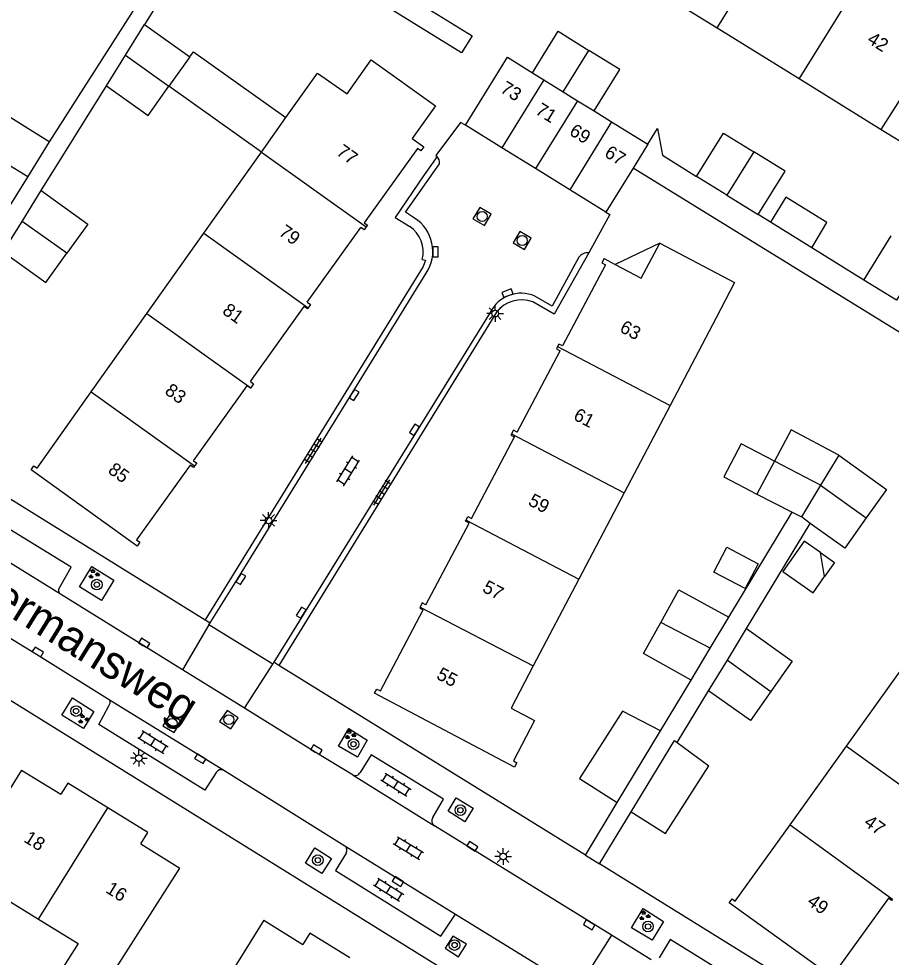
# Model space of a CAD drawing. Extents: x 128999 to 131010, y 395498 to 399007.
# Drawn here: x 130416.3 to 130481.9, y 398318.3 to 398388.9 of the extents above; entities that cross this region are included whole.
import ezdxf

# ---------------------------------------------------------------- set-up
doc = ezdxf.new("R2010")
doc.units = 0
for name, color, linetype in [('gg-afsc-erfafscheiding', 7, 'Continuous'), ('gg-anno-huisnummerreeks BGT', 7, 'Continuous'), ('gg-anno-openbare ruimte label', 7, 'Continuous'), ('gg-bbg-bijgebouw', 7, 'Continuous'), ('gg-bbg-gedigitaliseerde bebouwing', 7, 'Continuous'), ('gg-bbg-gedigitaliseerde bijgebouw', 7, 'Continuous'), ('gg-bbg-hoofdgebouw', 7, 'Continuous'), ('gg-bbg-luifel en loopbrug', 7, 'Continuous'), ('gg-bbg-tussenscheiding', 7, 'Continuous'), ('gg-knt-verharding', 7, 'Continuous'), ('gg-knt-verharding nz', 7, 'Continuous'), ('gt-grn-weggrens', 7, 'Continuous'), ('gt-symb-boom', 7, 'Continuous'), ('gt-symb-groenvak', 7, 'Continuous'), ('gt-symb-klinker verharding', 7, 'Continuous'), ('gt-symb-kolk', 7, 'Continuous'), ('gt-symb-lichtmast', 7, 'Continuous'), ('gt-symb-rioolschacht', 7, 'Continuous'), ('gt-symb-tegel verharding', 7, 'Continuous')]:
    doc.layers.add(name, color=color, linetype=linetype)

# ---------------------------------------------------------------- blocks, each defined once
blk = doc.blocks.new('gt0-KOLK')
at = {"layer": 'gt-symb-kolk'}
blk.add_lwpolyline([(0, 0), (0.375, 0), (0.375, 0.4), (-0.375, 0.4), (-0.375, 0), (0, 0)], dxfattribs=at)
blk = doc.blocks.new('gt0-RS')
at = {"layer": 'gt-symb-rioolschacht'}
blk.add_lwpolyline([(-0.5, -0.5), (0.5, -0.5), (0.5, 0.5), (-0.5, 0.5)], close=True, dxfattribs=at)
blk.add_circle((0, 0), 0.375, dxfattribs=at)
blk = doc.blocks.new('gt0-LMAST')
at = {"layer": 'gt-symb-lichtmast'}
for p, q in [((-0.182, 0.173), (-0.447, 0.438)), ((-0.005, 0.246), (-0.005, 0.621)), ((0.172, 0.173), (0.437, 0.438)), ((-0.255, -0.004), (-0.63, -0.004)), ((-0.182, -0.181), (-0.447, -0.446)), ((-0.005, -0.254), (-0.005, -0.629)), ((0.437, -0.446), (0.172, -0.181)), ((0.245, -0.004), (0.62, -0.004))]:
    blk.add_line(p, q, dxfattribs=at)
blk.add_circle((-0.005, -0.004), 0.25, dxfattribs=at)
blk = doc.blocks.new('gt0-GRVAK')
at = {"layer": 'gt-symb-groenvak'}
for p, q in [((-0.11, 0.189), (-0.228, 0.24)), ((-0.182, 0.153), (0.088, 0.153)), ((-0.091, 0.211), (-0.156, 0.322)), ((-0.047, 0.214), (-0.047, 0.393)), ((-0.004, 0.211), (0.061, 0.322)), ((0.015, 0.189), (0.133, 0.24)), ((0.262, -0.052), (0.197, 0.059)), ((0.305, -0.049), (0.305, 0.13)), ((0.349, -0.052), (0.414, 0.059)), ((-0.245, -0.228), (-0.363, -0.177)), ((-0.318, -0.264), (-0.047, -0.264)), ((-0.226, -0.206), (-0.291, -0.095)), ((-0.183, -0.203), (-0.183, -0.024)), ((-0.139, -0.206), (-0.074, -0.095)), ((-0.12, -0.228), (-0.002, -0.177)), ((0.243, -0.074), (0.125, -0.023)), ((0.17, -0.11), (0.441, -0.11)), ((0.368, -0.074), (0.486, -0.023))]:
    blk.add_line(p, q, dxfattribs=at)
blk = doc.blocks.new('gt0-BOOM')
at = {"layer": 'gt-symb-boom'}
for radius in [0.4, 0.2]:
    blk.add_circle((0, 0), radius, dxfattribs=at)
blk = doc.blocks.new('gt0-TEG1')
at = {"layer": 'gt-symb-tegel verharding'}
for p, q in [((-1.125, 0), (1.125, 0)), ((-0.9, -0.25), (-0.9, 0.25)), ((-0.45, -0.25), (-0.45, 0.25)), ((0, -0.25), (0, 0.25)), ((0.45, -0.25), (0.45, 0.25)), ((0.9, -0.25), (0.9, 0.25))]:
    blk.add_line(p, q, dxfattribs=at)
blk = doc.blocks.new('gt0-KL1')
at = {"layer": 'gt-symb-klinker verharding'}
for p, q in [((-1.15, 0.3), (1.15, 0.3)), ((-1, -0.3), (-1, 0.3)), ((-0.5, 0.3), (-0.5, 0.45)), ((0, -0.3), (0, 0.3)), ((0.5, 0.3), (0.5, 0.45)), ((1, -0.3), (1, 0.3)), ((-1.15, -0.3), (1.15, -0.3)), ((-0.5, -0.45), (-0.5, -0.3)), ((0.5, -0.45), (0.5, -0.3))]:
    blk.add_line(p, q, dxfattribs=at)

msp = doc.modelspace()

# ---------------------------------------------------------------- linework, layer by layer
at = {"layer": 'gg-afsc-erfafscheiding'}
for p, q in [((130427.251, 398393.228), (130418.545, 398379.64)), ((130417.948, 398375.969), (130422.856, 398383.858)), ((130504.505, 398351.772), (130462.493, 398377.661)), ((130472.839, 398373.597), (130471.915, 398374.169)), ((130479.876, 398369.241), (130475.946, 398371.674)), ((130469.715, 398343.88), (130474.477, 398351.774)), ((130471.025, 398343.023), (130475.837, 398350.941)), ((130464.558, 398335.333), (130466.865, 398339.157)), ((130465.818, 398334.452), (130468.181, 398338.342)), ((130458.916, 398325.981), (130461.301, 398329.934)), ((130459.976, 398325.325), (130462.363, 398329.254))]:
    msp.add_line(p, q, dxfattribs=at)
for points in [[(130447.136, 398389.613), (130450.381, 398387.604), (130449.592, 398386.328), (130431.416, 398397.577), (130425.718, 398388.457)], [(130463.606, 398379.46), (130464.337, 398380.64), (130464.7, 398378.635), (130467.281, 398377.036)]]:
    msp.add_lwpolyline(points, dxfattribs=at)
at = {"layer": 'gg-bbg-bijgebouw'}
for p, q in [((130452.628, 398379.192), (130449.88, 398380.89)), ((130455.163, 398377.626), (130452.628, 398379.192)), ((130457.732, 398376.039), (130455.163, 398377.626)), ((130460.45, 398374.36), (130457.732, 398376.039))]:
    msp.add_line(p, q, dxfattribs=at)
at = {"layer": 'gg-bbg-gedigitaliseerde bebouwing'}
for p, q in [((130462.518, 398392.107), (130468.825, 398388.208)), ((130468.825, 398388.208), (130474.992, 398384.396)), ((130474.992, 398384.396), (130481.178, 398380.571)), ((130434.518, 398378.871), (130436.367, 398381.475)), ((130481.178, 398380.571), (130487.764, 398376.5)), ((130430.18, 398372.761), (130434.518, 398378.871)), ((130425.895, 398366.727), (130430.18, 398372.761)), ((130463.114, 398369.375), (130464.515, 398372.028)), ((130460.32, 398370.86), (130461.151, 398370.418)), ((130461.151, 398370.418), (130463.114, 398369.375)), ((130421.706, 398360.827), (130425.895, 398366.727)), ((130468.742, 398366.399), (130465.278, 398359.81)), ((130417.64, 398355.1), (130421.706, 398360.827)), ((130465.278, 398359.81), (130461.817, 398353.227)), ((130461.817, 398353.227), (130458.405, 398346.737)), ((130458.405, 398346.737), (130454.982, 398340.226)), ((130478.553, 398334.196), (130482.864, 398340.209)), ((130474.309, 398328.276), (130478.553, 398334.196)), ((130470.19, 398322.53), (130474.309, 398328.276))]:
    msp.add_line(p, q, dxfattribs=at)
for points in [[(130440.965, 398383.239), (130442.781, 398385.802), (130447.62, 398382.34)], [(130436.367, 398381.475), (130438.739, 398384.816), (130440.965, 398383.239)], [(130464.515, 398372.028), (130470.139, 398369.055), (130468.742, 398366.399)], [(130454.982, 398340.226), (130453.31, 398337.046), (130455.08, 398336.12)], [(130416.47, 398332.39), (130409.979, 398321.931), (130412.875, 398320.147), (130414.751, 398323.011), (130417.753, 398321.159)], [(130417.753, 398321.159), (130420.733, 398319.333), (130418.877, 398316.419), (130421.766, 398314.626), (130428.39, 398325.01)], [(130434.7, 398321.09), (130428.21, 398310.646), (130431.087, 398308.832), (130432.914, 398311.589), (130435.921, 398309.756)]]:
    msp.add_lwpolyline(points, dxfattribs=at)
at = {"layer": 'gg-bbg-gedigitaliseerde bijgebouw'}
for p, q in [((130424.284, 398386.153), (130425.718, 398388.457)), ((130425.718, 398388.457), (130429.136, 398386.025)), ((130422.856, 398383.858), (130424.284, 398386.153)), ((130429.136, 398386.025), (130427.565, 398383.818)), ((130418.545, 398379.64), (130412.783, 398383.228)), ((130459.563, 398381.962), (130460.885, 398381.144)), ((130460.885, 398381.144), (130463.606, 398379.46)), ((130418.545, 398379.64), (130416.938, 398377.044)), ((130463.606, 398379.46), (130462.493, 398377.661)), ((130462.493, 398377.661), (130460.45, 398374.36)), ((130416.938, 398377.044), (130415.129, 398374.123)), ((130469.565, 398375.623), (130467.281, 398377.036)), ((130416.508, 398373.656), (130417.948, 398375.969)), ((130469.565, 398375.623), (130471.915, 398374.169)), ((130415.088, 398371.375), (130416.508, 398373.656)), ((130479.876, 398369.241), (130481.929, 398372.564)), ((130474.397, 398357.972), (130473.142, 398355.621)), ((130477.982, 398356.062), (130474.397, 398357.972)), ((130473.142, 398355.621), (130471.815, 398353.135)), ((130471.815, 398353.135), (130474.477, 398351.774)), ((130474.477, 398351.774), (130475.162, 398351.424)), ((130475.837, 398350.941), (130475.162, 398351.424)), ((130476.595, 398348.752), (130475.367, 398349.614)), ((130476.913, 398346.942), (130476.595, 398348.752)), ((130468.306, 398341.544), (130469.715, 398343.88)), ((130469.592, 398340.663), (130471.025, 398343.023)), ((130466.865, 398339.157), (130468.306, 398341.544)), ((130468.181, 398338.342), (130469.592, 398340.663)), ((130461.301, 398329.934), (130464.558, 398335.333)), ((130462.363, 398329.254), (130465.613, 398334.602)), ((130465.613, 398334.602), (130465.818, 398334.452)), ((130465.818, 398334.452), (130468.208, 398332.707))]:
    msp.add_line(p, q, dxfattribs=at)
for points in [[(130454.923, 398384.834), (130456.856, 398387.957), (130459.176, 398386.521)], [(130449.88, 398380.89), (130453.036, 398386), (130454.923, 398384.834)], [(130459.563, 398381.962), (130461.496, 398385.086), (130459.176, 398386.521)], [(130422.856, 398383.858), (130426.002, 398381.621), (130427.565, 398383.818)], [(130467.281, 398377.036), (130469.296, 398380.297), (130471.582, 398378.885)], [(130471.915, 398374.169), (130473.935, 398377.43), (130471.582, 398378.885)], [(130417.948, 398375.969), (130421.449, 398373.447), (130419.871, 398371.256)], [(130415.088, 398371.375), (130418.293, 398369.065), (130419.871, 398371.256)], [(130484.386, 398371.046), (130482.332, 398367.721), (130479.876, 398369.241)], [(130477.982, 398356.062), (130481.579, 398353.489), (130480.047, 398351.347)], [(130480.047, 398351.347), (130478.429, 398349.086), (130475.837, 398350.941)], [(130475.367, 398349.614), (130473.759, 398347.322), (130476.051, 398345.714), (130476.913, 398346.942)], [(130470.946, 398346.036), (130468.578, 398347.276), (130469.555, 398349.144), (130471.924, 398347.904), (130470.946, 398346.036)], [(130464.589, 398343.494), (130465.949, 398345.948), (130469.715, 398343.88)], [(130466.865, 398339.157), (130463.292, 398341.155), (130464.589, 398343.494)], [(130471.025, 398343.023), (130474.46, 398340.568), (130472.868, 398338.298)], [(130472.868, 398338.298), (130471.342, 398336.125), (130468.181, 398338.342)], [(130464.558, 398335.333), (130461.706, 398336.826), (130458.457, 398331.756), (130461.301, 398329.934)], [(130462.363, 398329.254), (130464.938, 398327.604), (130468.208, 398332.707)]]:
    msp.add_lwpolyline(points, dxfattribs=at)
at = {"layer": 'gg-bbg-hoofdgebouw'}
for p, q in [((130447.62, 398382.34), (130445.87, 398379.89)), ((130437.978, 398367.585), (130442.016, 398373.205)), ((130433.69, 398361.616), (130437.739, 398367.252)), ((130453.767, 398357.804), (130457.001, 398363.921)), ((130429.407, 398355.654), (130433.451, 398361.283)), ((130450.333, 398351.306), (130453.576, 398357.442)), ((130446.902, 398344.816), (130450.15, 398350.961)), ((130416.47, 398332.39), (130419.42, 398330.563)), ((130425.44, 398326.836), (130428.39, 398325.01)), ((130434.7, 398321.09), (130437.649, 398319.262))]:
    msp.add_line(p, q, dxfattribs=at)
for points in [[(130445.87, 398379.89), (130446.74, 398379.27), (130446.52, 398378.97), (130446.28, 398379.14), (130442.255, 398373.538)], [(130442.418, 398373.251), (130442.259, 398373.03), (130442.016, 398373.205)], [(130442.255, 398373.538), (130442.499, 398373.363), (130442.418, 398373.251)], [(130460.32, 398370.86), (130460.15, 398370.53), (130460.42, 398370.39), (130457.193, 398364.284)], [(130437.978, 398367.585), (130438.223, 398367.409), (130438.038, 398367.151)], [(130438.038, 398367.151), (130437.984, 398367.076), (130437.739, 398367.252)], [(130456.82, 398364.237), (130456.729, 398364.065), (130457.001, 398363.921)], [(130457.193, 398364.284), (130456.921, 398364.428), (130456.82, 398364.237)], [(130433.72, 398361.137), (130433.697, 398361.106), (130433.451, 398361.283)], [(130433.69, 398361.616), (130433.936, 398361.439), (130433.72, 398361.137)], [(130453.357, 398357.684), (130453.305, 398357.585), (130453.576, 398357.442)], [(130453.767, 398357.804), (130453.496, 398357.947), (130453.357, 398357.684)], [(130429.407, 398355.654), (130429.655, 398355.476), (130429.499, 398355.259)], [(130429.163, 398355.313), (130425.13, 398349.7), (130425.38, 398349.53), (130425.17, 398349.23), (130417.19, 398354.97), (130417.4, 398355.27), (130417.64, 398355.1)], [(130429.499, 398355.259), (130429.41, 398355.135), (130429.163, 398355.313)], [(130449.923, 398351.185), (130450.062, 398351.449), (130450.333, 398351.306)], [(130450.15, 398350.961), (130449.88, 398351.104), (130449.923, 398351.185)], [(130446.902, 398344.816), (130446.633, 398344.959), (130446.46, 398344.632)], [(130455.08, 398336.12), (130453.49, 398333.08), (130453.75, 398332.94), (130453.58, 398332.61), (130443.04, 398338.16), (130443.21, 398338.48), (130443.48, 398338.34), (130446.707, 398344.445)], [(130446.46, 398344.632), (130446.437, 398344.588), (130446.707, 398344.445)], [(130422.957, 398329.55), (130419.946, 398331.412), (130419.42, 398330.563)], [(130425.44, 398326.836), (130425.967, 398327.688), (130422.957, 398329.55)], [(130481.71, 398322.755), (130477.69, 398317.15), (130477.94, 398316.97), (130477.72, 398316.67), (130469.73, 398322.4), (130469.95, 398322.7), (130470.19, 398322.53)], [(130482.024, 398322.673), (130481.956, 398322.578), (130481.71, 398322.755)], [(130441.172, 398318.255), (130438.176, 398320.112), (130437.649, 398319.262)]]:
    msp.add_lwpolyline(points, dxfattribs=at)
at = {"layer": 'gg-bbg-luifel en loopbrug'}
for p, q in [((130434.518, 398378.871), (130427.565, 398383.818)), ((130475.946, 398371.674), (130472.839, 398373.597)), ((130464.515, 398372.028), (130461.151, 398370.418))]:
    msp.add_line(p, q, dxfattribs=at)
for points in [[(130429.136, 398386.025), (130429.412, 398386.414), (130436.367, 398381.475)], [(130475.946, 398371.674), (130477.072, 398373.583), (130474.003, 398375.48), (130472.839, 398373.597)], [(130473.142, 398355.621), (130470.631, 398356.935), (130469.325, 398354.438), (130471.815, 398353.135)], [(130476.595, 398348.752), (130477.659, 398348.006), (130476.913, 398346.942)]]:
    msp.add_lwpolyline(points, dxfattribs=at)
at = {"layer": 'gg-bbg-tussenscheiding'}
for p, q in [((130468.825, 398388.208), (130474.023, 398396.514)), ((130480.143, 398392.721), (130474.992, 398384.396)), ((130481.178, 398380.571), (130486.414, 398388.834)), ((130424.284, 398386.153), (130427.565, 398383.818)), ((130457.234, 398383.403), (130459.176, 398386.521)), ((130454.923, 398384.834), (130455.783, 398384.3)), ((130455.783, 398384.3), (130452.628, 398379.192)), ((130455.783, 398384.3), (130457.234, 398383.403)), ((130457.234, 398383.403), (130458.317, 398382.733)), ((130458.317, 398382.733), (130455.163, 398377.626)), ((130458.317, 398382.733), (130459.563, 398381.962)), ((130460.885, 398381.144), (130457.732, 398376.039)), ((130411.338, 398380.452), (130416.938, 398377.044)), ((130434.518, 398378.871), (130442.418, 398373.251)), ((130471.582, 398378.885), (130469.565, 398375.623)), ((130419.871, 398371.256), (130416.508, 398373.656)), ((130430.18, 398372.761), (130438.038, 398367.151)), ((130425.895, 398366.727), (130433.72, 398361.137)), ((130456.82, 398364.237), (130465.278, 398359.81)), ((130421.706, 398360.827), (130429.499, 398355.259)), ((130453.357, 398357.684), (130461.817, 398353.227)), ((130476.61, 398353.806), (130473.142, 398355.621)), ((130477.982, 398356.062), (130476.61, 398353.806)), ((130476.61, 398353.806), (130475.162, 398351.424)), ((130476.61, 398353.806), (130480.047, 398351.347)), ((130449.923, 398351.185), (130458.405, 398346.737)), ((130446.46, 398344.632), (130454.982, 398340.226)), ((130468.306, 398341.544), (130464.589, 398343.494)), ((130469.592, 398340.663), (130472.868, 398338.298)), ((130478.553, 398334.196), (130486.286, 398328.617)), ((130417.753, 398321.159), (130422.957, 398329.55)), ((130474.309, 398328.276), (130482.024, 398322.673))]:
    msp.add_line(p, q, dxfattribs=at)
at = {"layer": 'gg-knt-verharding'}
for p, q in [((130452.217, 398366.817), (130435.845, 398340.257)), ((130406.949, 398358.175), (130430.295, 398343.684)), ((130461.869, 398308.936), (130397.22, 398349.02)), ((130428.571, 398339.929), (130419.403, 398345.605)), ((130430.295, 398343.684), (130430.666, 398343.467)), ((130430.57, 398343.315), (130430.666, 398343.467)), ((130435.376, 398340.353), (130430.57, 398343.315)), ((130435.462, 398340.494), (130435.376, 398340.353)), ((130435.845, 398340.257), (130435.462, 398340.494)), ((130458.916, 398325.981), (130435.845, 398340.257)), ((130433.255, 398337.03), (130428.571, 398339.929)), ((130431.705, 398332.367), (130440.796, 398326.694)), ((130460.869, 398319.957), (130447.554, 398328.181)), ((130482.815, 398311.193), (130459.976, 398325.325)), ((130460.869, 398319.957), (130458.281, 398315.885)), ((130463.85, 398318.1), (130460.869, 398319.957))]:
    msp.add_line(p, q, dxfattribs=at)
for points in [[(130449.88, 398380.89), (130449.51, 398381.086), (130447.641, 398378.612), (130447.75, 398378.53)], [(130447.75, 398378.53), (130446.775, 398377.15), (130444.592, 398373.949), (130445.686, 398373.277)], [(130446.043, 398373.899), (130445.368, 398374.356), (130447.926, 398377.992)], [(130460.45, 398374.36), (130460.744, 398374.172), (130459.162, 398371.296)], [(130459.162, 398371.296), (130456.549, 398366.676), (130454.945, 398367.596)], [(130446.627, 398370.798), (130446.873, 398370.733), (130446.692, 398370.268), (130430.295, 398343.684)], [(130458.417, 398370.953), (130456.396, 398367.276), (130455.111, 398368.039)], [(130430.666, 398343.467), (130432.809, 398346.862), (130446.931, 398369.755)], [(130451.739, 398366.802), (130437.686, 398344.118), (130435.462, 398340.494)], [(130419.35, 398346.143), (130420.215, 398347.66), (130409.636, 398354.104), (130408.752, 398352.703)], [(130421.768, 398347.694), (130423.411, 398346.66), (130422.482, 398345.149), (130420.828, 398346.168), (130421.768, 398347.694)], [(130412.863, 398343.993), (130417.596, 398341.105), (130423.151, 398337.639)], [(130421.121, 398335.524), (130419.51, 398336.513), (130420.306, 398337.811), (130421.906, 398336.803), (130421.121, 398335.524)], [(130431.117, 398332.205), (130430.276, 398330.883), (130422.293, 398335.82), (130423.039, 398337.211), (130423.131, 398337.415), (130423.151, 398337.639)], [(130441.441, 398332.01), (130438.569, 398333.74), (130433.255, 398337.03)], [(130441.098, 398335.518), (130442.494, 398334.646), (130441.746, 398333.353), (130440.322, 398334.182), (130441.098, 398335.518)], [(130447.42, 398328.817), (130448.216, 398330.19), (130442.785, 398333.531), (130441.951, 398332.209)], [(130448.567, 398329.29), (130449.188, 398330.301), (130450.464, 398329.515), (130449.842, 398328.504), (130448.567, 398329.29)], [(130437.834, 398325.394), (130438.546, 398326.539), (130439.793, 398325.742), (130439.082, 398324.596), (130437.834, 398325.394)], [(130440.894, 398326.129), (130440.09, 398324.836), (130448.036, 398319.887), (130449.138, 398321.552)], [(130463.246, 398321.963), (130464.782, 398321.006), (130463.928, 398319.604), (130462.381, 398320.513), (130463.246, 398321.963)], [(130449.138, 398321.552), (130456.832, 398316.805), (130458.281, 398315.885)], [(130448.35, 398318.983), (130449.363, 398318.338), (130449.961, 398319.282), (130448.943, 398319.899), (130448.35, 398318.983)], [(130473.292, 398312.785), (130474.127, 398314.168), (130465.294, 398319.63), (130464.465, 398318.254)]]:
    msp.add_lwpolyline(points, dxfattribs=at)
for centre, radius, start, end in [((130447.23, 398378.062), 0.7, 354.26514, 41.96459), ((130444.473, 398371.396), 2.955, 326.27588, 57.91363), ((130444.383, 398371.364), 2.314, 345.83284, 55.73953), ((130459.081, 398370.491), 0.809, 84.26237, 145.18057), ((130454.077, 398365.642), 2.61, 66.66716, 153.62342), ((130454.096, 398365.402), 2.352, 68.84595, 143.0282), ((130419.626, 398345.899), 0.368, 138.41962, 232.83283), ((130431.5, 398331.963), 0.453, 63.05067, 147.75618), ((130441.598, 398332.361), 0.384, 245.9225, 336.70857), ((130447.806, 398328.566), 0.46, 146.9685, 236.82697), ((130440.538, 398326.358), 0.424, 327.26519, 52.41507)]:
    msp.add_arc(centre, radius, start, end, dxfattribs=at)
at = {"layer": 'gg-knt-verharding nz'}
for p, q in [((130423.151, 398337.639), (130431.705, 398332.367)), ((130441.441, 398332.01), (130447.554, 398328.181)), ((130440.796, 398326.694), (130449.138, 398321.552))]:
    msp.add_line(p, q, dxfattribs=at)
msp.add_lwpolyline([(130419.403, 398345.605), (130412.243, 398350.037), (130408.133, 398352.555)], dxfattribs=at)
at = {"layer": 'gt-grn-weggrens'}
for p, q in [((130430.57, 398343.315), (130428.571, 398339.929)), ((130433.255, 398337.03), (130435.376, 398340.353)), ((130458.916, 398325.981), (130459.976, 398325.325))]:
    msp.add_line(p, q, dxfattribs=at)

# ---------------------------------------------------------------- block references
at = {"layer": 'gt-symb-boom'}
for p in [(130422.139, 398346.333), (130420.576, 398336.827), (130441.454, 398334.333), (130449.498, 398329.372), (130438.772, 398325.61), (130463.621, 398320.623), (130449.06, 398319.222)]:
    msp.add_blockref('gt0-BOOM', p, dxfattribs=at)
at = {"layer": 'gt-symb-groenvak'}
for p in [(130421.891, 398347.127), (130421.107, 398336.219), (130441.19, 398335.044), (130463.342, 398321.423)]:
    msp.add_blockref('gt0-GRVAK', p, dxfattribs=at)
at = {"layer": 'gt-symb-klinker verharding'}
for p, rotation in [((130441.048, 398354.88), 58.27993988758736), ((130426.362, 398334.489), -31.95677082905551), ((130444.651, 398331.285), -31.956770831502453), ((130445.589, 398326.517), -31.337205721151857), ((130444.104, 398323.391), -31.95677082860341)]:
    msp.add_blockref('gt0-KL1', p, dxfattribs=dict(at, rotation=rotation))
at = {"layer": 'gt-symb-kolk'}
for p, rotation in [((130447.428, 398371.363), -90.63022815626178), ((130453.124, 398368.072), 21.40773994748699), ((130441.341, 398360.702), -121.67131852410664), ((130446.209, 398357.876), 58.2238568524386), ((130432.809, 398346.862), -122.26035320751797), ((130437.686, 398344.118), 58.20108717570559), ((130425.597, 398341.768), -31.750196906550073), ((130417.596, 398341.105), -31.38612476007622), ((130438.569, 398333.74), -31.052160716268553), ((130430.022, 398333.41), 148.40750843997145), ((130450.293, 398326.481), -31.720060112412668), ((130444.905, 398324.172), 148.45632657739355), ((130459.297, 398320.918), 148.58402124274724)]:
    msp.add_blockref('gt0-KOLK', p, dxfattribs=dict(at, rotation=rotation))
at = {"layer": 'gt-symb-lichtmast'}
for p in [(130452.117, 398366.723), (130435.06, 398351.167), (130425.307, 398333.281), (130452.718, 398325.882)]:
    msp.add_blockref('gt0-LMAST', p, dxfattribs=at)
at = {"layer": 'gt-symb-rioolschacht'}
for p, rotation in [((130451.134, 398374.027), -31.003067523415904), ((130454.149, 398372.22), 149.0755409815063), ((130427.803, 398335.888), 148.5351269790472), ((130432.075, 398336.178), 145.96047544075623)]:
    msp.add_blockref('gt0-RS', p, dxfattribs=dict(at, rotation=rotation))
at = {"layer": 'gt-symb-tegel verharding'}
for p, rotation in [((130438.438, 398356.396), 58.27993989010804), ((130443.587, 398353.257), 58.27993988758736)]:
    msp.add_blockref('gt0-TEG1', p, dxfattribs=dict(at, rotation=rotation))

# ---------------------------------------------------------------- texts
at = {"layer": 'gg-anno-huisnummerreeks BGT'}
for s, rotation, p in [('42', 328.2, (130480.046, 398387.135)), ('73', 328.3, (130452.433, 398383.427)), ('71', 328.3, (130455.074, 398381.795)), ('69', 328.3, (130457.626, 398380.219)), ('77', 324.3, (130440.096, 398378.72)), ('67', 328.3, (130460.269, 398378.586)), ('79', 324.3, (130435.759, 398372.683)), ('81', 324.3, (130431.513, 398366.773)), ('63', 332.2, (130461.422, 398365.389)), ('83', 324.3, (130427.18, 398360.742)), ('61', 332.2, (130457.934, 398358.79)), ('85', 324.3, (130422.904, 398354.789)), ('59', 332.2, (130454.535, 398352.359)), ('57', 332.2, (130451.088, 398345.838)), ('55', 332.2, (130447.628, 398339.289)), ('47', 324.4, (130479.798, 398328.284)), ('18', 328.2, (130416.572, 398327.035)), ('16', 328.2, (130422.734, 398323.22)), ('49', 324.4, (130475.527, 398322.33))]:
    msp.add_text(s, height=1, rotation=rotation, dxfattribs=at).set_placement(p)
at = {"layer": 'gg-anno-openbare ruimte label'}
msp.add_text('Herman Heyermansweg', height=2.5, rotation=328.3, dxfattribs=at).set_placement((130398.081, 398354.687))

doc.saveas('drawing.dxf')
